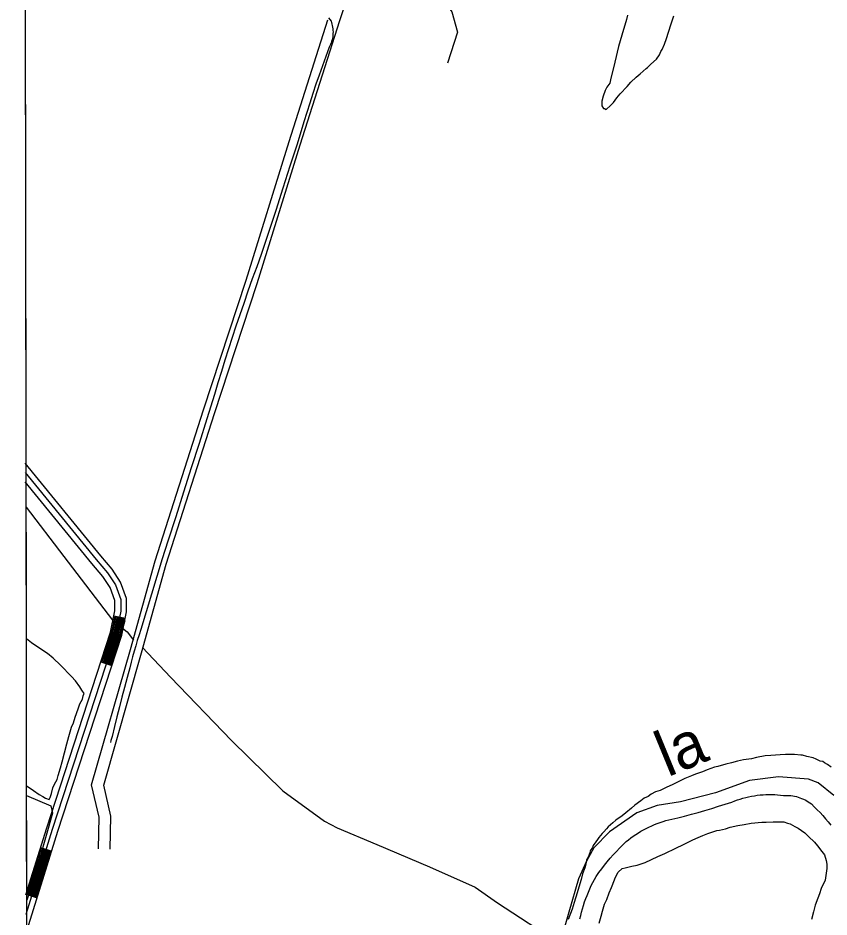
# Model space of a CAD drawing. Extents: x 3329332 to 3367211, y 631066 to 656469.
# Drawn here: x 3333430 to 3335509, y 639050 to 641354 of the extents above; entities that cross this region are included whole.
import ezdxf

# ---------------------------------------------------------------- set-up
doc = ezdxf.new("R2010")
doc.units = 0
for name, color, linetype in [('V-BRDG-OTLN', 7, 'Continuous'), ('V-DTCH-CNTR', 7, 'Continuous'), ('V-GRID-FRAM', 7, 'Continuous'), ('V-RIVR-IDEN', 7, 'Continuous'), ('V-ROAD-CNTR', 7, 'Continuous'), ('V-SITE-VEGE', 7, 'Continuous'), ('V-TOPO-SHOR', 7, 'Continuous'), ('V-WETL-SWMP', 7, 'Continuous')]:
    doc.layers.add(name, color=color, linetype=linetype)

msp = doc.modelspace()

# ---------------------------------------------------------------- linework, layer by layer
at = {"layer": 'V-BRDG-OTLN'}
msp.add_lwpolyline([(3333677.7, 639776.6), (3333689, 639814), (3333693.6, 639812.2), (3333703.6, 639809.5), (3333692.4, 639772.2), (3333684, 639775.5)], close=True, dxfattribs=at)
msp.add_lwpolyline([(3333684, 639775.5), (3333685.7, 639781.4), (3333689.6, 639796), (3333693.3, 639810.7), (3333693.6, 639812.2)], dxfattribs=at)
at = {"layer": 'V-DTCH-CNTR'}
for points in [[(3334226.1, 641354), (3334229.2, 641350), (3334232.2, 641345.9), (3334233.5, 641342), (3334234.7, 641338.1), (3334235.6, 641334.2), (3334236.4, 641330.2), (3334236.9, 641326.1), (3334237.2, 641322.1), (3334237.4, 641318), (3334237.3, 641313.9), (3334237.1, 641309.9), (3334236.6, 641305.8), (3334235.9, 641301.8), (3334235, 641297.8), (3334233.9, 641293.9), (3334232.7, 641290), (3334231.2, 641286.2), (3334229.5, 641282.5), (3334227.7, 641278.9), (3334218.9, 641255.2), (3334210.3, 641231.5), (3334201.9, 641207.7), (3334193.7, 641183.8), (3334185.7, 641159.9), (3334177.9, 641135.9), (3334170.3, 641111.8), (3334162.9, 641087.6), (3334145.1, 641030.9), (3334127.1, 640974.1), (3334109, 640917.5), (3334090.6, 640860.9), (3334072, 640804.3), (3334053.3, 640747.9), (3334041.8, 640716.6), (3334030.5, 640685.3), (3334019.4, 640653.9), (3334008.4, 640622.4), (3333998.5, 640593.5), (3333988.7, 640564.5), (3333979.1, 640535.4), (3333969.6, 640506.3), (3333960.3, 640477.2), (3333951.2, 640448)], [(3333951.2, 640448), (3333942.2, 640418.8), (3333933.3, 640389.5), (3333913.7, 640326.7), (3333894, 640263.9), (3333874.2, 640201.2), (3333854.2, 640138.5), (3333834.2, 640075.8), (3333814, 640013.1), (3333799.9, 639968), (3333785.9, 639922.8), (3333772.1, 639877.5), (3333758.5, 639832.2), (3333745, 639786.9), (3333740.3, 639773.1), (3333735.8, 639759.2), (3333731.6, 639745.3), (3333727.5, 639731.3), (3333723.8, 639717.2), (3333720.2, 639703.1), (3333716.9, 639688.9), (3333709.9, 639663.9), (3333703.1, 639638.8), (3333696.3, 639613.7), (3333689.8, 639588.6), (3333683.4, 639563.5), (3333677.1, 639538.3), (3333671, 639513.1), (3333668.2, 639502.4), (3333667, 639497.3)], [(3334870.3, 639045.3), (3334872.2, 639054.1), (3334874.4, 639062.9), (3334876.8, 639071.6), (3334879.4, 639080.3), (3334882.2, 639088.9), (3334885.2, 639097.4), (3334888.5, 639105.8), (3334891.9, 639114.2), (3334895.5, 639122.5), (3334899.4, 639130.7), (3334903.4, 639138.8), (3334907.6, 639146.7), (3334912.1, 639154.6), (3334918.9, 639164.2), (3334925.9, 639173.6), (3334933.1, 639182.9), (3334940.4, 639192.1), (3334948, 639201.1), (3334955.7, 639209.9), (3334963.7, 639218.6), (3334971.7, 639227.1), (3334980, 639235.4), (3334988.4, 639243.6), (3334994.5, 639248.5), (3335000.6, 639253.1), (3335006.9, 639257.6), (3335013.4, 639262), (3335019.9, 639266.1), (3335026.5, 639270.1), (3335033.3, 639273.9), (3335040.2, 639277.5), (3335047.1, 639280.9), (3335054.1, 639284.1), (3335061.3, 639287.1), (3335068.5, 639290), (3335075.8, 639292.6), (3335083.1, 639295), (3335090.5, 639297.3), (3335098, 639299.3), (3335105.5, 639301.1), (3335113.1, 639302.7), (3335120.7, 639304.1), (3335138.2, 639308.7), (3335155.7, 639313.5), (3335173.2, 639318.4), (3335190.6, 639323.4), (3335208, 639328.6), (3335225.3, 639334), (3335242.6, 639339.4), (3335259.8, 639345), (3335266.8, 639347.8), (3335273.8, 639350.3), (3335280.9, 639352.6), (3335288.1, 639354.8), (3335295.3, 639356.7), (3335302.5, 639358.4), (3335309.9, 639359.8), (3335317.2, 639361.1), (3335324.6, 639362.2), (3335332.1, 639363), (3335339.5, 639363.6), (3335347, 639364), (3335354.4, 639364.2), (3335361.9, 639364.2), (3335369.4, 639363.9), (3335376.8, 639363.5), (3335384.3, 639362.8), (3335391.7, 639361.9), (3335396.5, 639362), (3335401.3, 639362), (3335406, 639361.8), (3335410.8, 639361.3)], [(3335410.8, 639361.3), (3335415.5, 639360.7), (3335420.2, 639359.8), (3335424.8, 639358.8), (3335429.4, 639357.5), (3335434, 639356), (3335438.4, 639354.3), (3335442.8, 639352.4), (3335447.1, 639350.3), (3335451.3, 639348.1), (3335455.4, 639345.6), (3335459.4, 639343), (3335463.3, 639340.2), (3335470.8, 639332.9), (3335478.2, 639325.4), (3335485.5, 639317.8), (3335492.6, 639310.1), (3335499.5, 639302.2), (3335506.3, 639294.2), (3335513, 639286.1)]]:
    msp.add_lwpolyline(points, dxfattribs=at)
at = {"layer": 'V-GRID-FRAM'}
msp.add_lwpolyline([(3333429.9, 654632), (3364987.9, 654691.7), (3365030.2, 636507.7), (3333456.4, 636448), (3333429.9, 654632)], dxfattribs=at)
at = {"layer": 'V-ROAD-CNTR'}
for p, q in [((3333675.8, 639822.2), (3333705.2, 639816.3)), ((3333642.3, 639703.8), (3333670.8, 639694.5)), ((3333487.7, 639228.1), (3333516.4, 639219.1)), ((3333450.6, 639108.7), (3333479.2, 639099.8))]:
    msp.add_line(p, q, dxfattribs=at)
for points in [[(3334255.2, 641347.2), (3334264.3, 641375.5), (3333772.4, 641540.2)], [(3333635.9, 639224.7), (3333637.9, 639305.9), (3333618.8, 639389.2), (3333718, 639735.4), (3333781.3, 639962.9), (3333905.1, 640350), (3334014.5, 640682.2), (3334124.6, 641037.6), (3334224.5, 641349.4)], [(3333665.9, 639224), (3333668, 639308.9), (3333649.8, 639388.4), (3333746.9, 639727.2), (3333810, 639954.3), (3333933.6, 640340.8), (3334043.1, 640673.1), (3334153.2, 641028.6), (3334255.2, 641347.2)], [(3333450.3, 639006.7), (3333532.2, 639270.1), (3333696.4, 639772.9), (3333708.4, 639832.1), (3333708.2, 639866.7), (3333693, 639907.9), (3333671.2, 639941.2), (3333642, 639975.6), (3333448.6, 640213.1)], [(3333448.6, 640189.3), (3333630.5, 639966), (3333659.2, 639932.2), (3333679.5, 639901.2), (3333693.2, 639864), (3333693.4, 639833.6), (3333681.9, 639776.7), (3333517.9, 639274.6), (3333450.2, 639057)], [(3333450.2, 639107.4), (3333503.6, 639279.2), (3333667.4, 639780.6), (3333678.4, 639835), (3333678.2, 639861.3), (3333666, 639894.4), (3333647.2, 639923.2), (3333619, 639956.4), (3333448.6, 640165.5)], [(3333645.1, 639702.9), (3333670.3, 639779.8), (3333678.7, 639821.6)], [(3333648, 639701.9), (3333673.2, 639779), (3333681.7, 639821)], [(3333650.8, 639701), (3333676.1, 639778.3), (3333684.6, 639820.4)], [(3333653.7, 639700.1), (3333679, 639777.5), (3333687.5, 639819.8)], [(3333656.5, 639699.1), (3333681.9, 639776.7), (3333690.5, 639819.2)], [(3333659.4, 639698.2), (3333684.8, 639776), (3333693.4, 639818.6)], [(3333662.3, 639697.3), (3333687.7, 639775.2), (3333696.4, 639818)], [(3333665.1, 639696.3), (3333690.6, 639774.4), (3333699.3, 639817.5)], [(3333668, 639695.4), (3333693.5, 639773.7), (3333702.2, 639816.9)], [(3333453.5, 639107.8), (3333490.6, 639227.2)], [(3333456.3, 639106.9), (3333493.5, 639226.3)], [(3333459.2, 639106), (3333496.3, 639225.4)], [(3333462.1, 639105.1), (3333499.2, 639224.5)], [(3333464.9, 639104.2), (3333502, 639223.6)], [(3333467.8, 639103.4), (3333504.9, 639222.7)], [(3333470.7, 639102.5), (3333507.8, 639221.8)], [(3333473.5, 639101.6), (3333510.6, 639220.9)], [(3333476.4, 639100.7), (3333513.5, 639220)], [(3333450.2, 639057), (3333450.2, 639057)], [(3333450.2, 639057), (3333450.2, 639057)], [(3333450.2, 639057), (3333450.2, 639057)], [(3333450.2, 639057), (3333450.2, 639057)], [(3333450.2, 639057), (3333450.2, 639057)], [(3333450.2, 639057), (3333450.2, 639057)], [(3333450.2, 639057), (3333450.2, 639057)], [(3333450.2, 639057), (3333450.2, 639057)], [(3333450.2, 639057), (3333450.2, 639057)], [(3333450.2, 639057), (3333450.2, 639057)], [(3333450.2, 639057), (3333450.2, 639057)], [(3333450.2, 639057), (3333450.2, 639057)], [(3333450.2, 639057), (3333450.2, 639057)], [(3333450.2, 639057), (3333450.2, 639057)], [(3333450.2, 639057), (3333450.2, 639057)], [(3333450.2, 639057), (3333450.2, 639057)], [(3333450.2, 639057), (3333450.2, 639057)], [(3333450.2, 639057), (3333450.2, 639057)], [(3333450.2, 639057), (3333450.2, 639057)], [(3333450.2, 639057), (3333450.2, 639057)], [(3333450.2, 639057), (3333450.2, 639057)], [(3333450.2, 639057), (3333450.2, 639057)], [(3333450.2, 639057), (3333450.2, 639057)], [(3333450.2, 639057), (3333450.2, 639057)], [(3333450.2, 639057), (3333450.2, 639057)], [(3333450.2, 639057), (3333450.2, 639057)], [(3333450.2, 639057), (3333450.2, 639057)], [(3333450.2, 639057), (3333450.2, 639057)], [(3333450.2, 639057), (3333450.2, 639057)], [(3333450.2, 639057), (3333450.2, 639057)], [(3333450.2, 639057), (3333450.2, 639057)], [(3333450.2, 639057), (3333450.2, 639057)], [(3333450.2, 639057), (3333450.2, 639057)], [(3333450.2, 639057), (3333450.2, 639057)], [(3333450.2, 639057), (3333450.2, 639057)], [(3333450.2, 639057), (3333450.2, 639057)], [(3333450.2, 639057), (3333450.2, 639057)], [(3333450.2, 639057), (3333450.2, 639057)], [(3333450.2, 639057), (3333450.2, 639057)], [(3333450.2, 639057), (3333450.2, 639057)], [(3333450.2, 639057), (3333450.2, 639057)], [(3333450.2, 639057), (3333450.2, 639057)], [(3333450.2, 639057), (3333450.2, 639057)], [(3333450.2, 639057), (3333450.2, 639057)], [(3333450.2, 639057), (3333450.2, 639057)], [(3333450.2, 639057), (3333450.2, 639057)], [(3333450.2, 639057), (3333450.2, 639057)], [(3333450.2, 639057), (3333450.2, 639057)], [(3333450.2, 639057), (3333450.2, 639057)], [(3333450.2, 639057), (3333450.2, 639057)], [(3333450.2, 639057), (3333450.2, 639057)], [(3333450.2, 639057), (3333450.2, 639057)], [(3333450.2, 639057), (3333450.2, 639057)], [(3333450.2, 639057), (3333450.2, 639057)], [(3333450.2, 639057), (3333450.2, 639057)], [(3333450.2, 639057), (3333450.2, 639057)], [(3333450.2, 639057), (3333450.2, 639057)], [(3333450.2, 639057), (3333450.2, 639057)], [(3333450.2, 639057), (3333450.2, 639057)], [(3333450.2, 639057), (3333450.2, 639057)], [(3333450.2, 639057), (3333450.2, 639057)], [(3333450.2, 639057), (3333450.2, 639056.9)], [(3333450.2, 639056.9), (3333450.2, 639056.9)], [(3333450.2, 639056.9), (3333450.2, 639056.9)], [(3333450.2, 639056.9), (3333450.2, 639056.9)], [(3333450.2, 639056.9), (3333450.2, 639056.9)], [(3333450.2, 639056.9), (3333450.2, 639056.9)], [(3333450.2, 639056.9), (3333450.2, 639056.9)], [(3333450.2, 639056.9), (3333450.2, 639056.9)], [(3333450.2, 639056.9), (3333450.2, 639056.9)], [(3333450.2, 639056.9), (3333450.2, 639056.9)], [(3333450.2, 639056.9), (3333450.2, 639056.9)], [(3333450.2, 639056.9), (3333450.2, 639056.9)], [(3333450.2, 639056.9), (3333450.2, 639056.9)], [(3333450.2, 639056.9), (3333450.2, 639056.9)], [(3333450.2, 639056.9), (3333450.2, 639056.9)], [(3333450.2, 639056.9), (3333450.2, 639056.9)], [(3333450.2, 639056.9), (3333450.2, 639056.9)], [(3333450.2, 639056.9), (3333450.2, 639056.9)], [(3333450.2, 639056.9), (3333450.2, 639056.9)], [(3333450.2, 639056.9), (3333450.2, 639056.9)], [(3333450.2, 639056.9), (3333450.2, 639056.9)], [(3333450.2, 639056.9), (3333450.2, 639056.9)], [(3333450.2, 639056.9), (3333450.2, 639056.9)], [(3333450.2, 639056.9), (3333450.2, 639056.9)], [(3333450.2, 639056.9), (3333450.2, 639056.9)], [(3333450.2, 639056.9), (3333450.2, 639056.9)], [(3333450.2, 639056.9), (3333450.2, 639056.9)], [(3333450.2, 639056.9), (3333450.2, 639056.9)], [(3333450.2, 639056.9), (3333450.2, 639056.9)], [(3333450.2, 639056.9), (3333450.2, 639056.9)]]:
    msp.add_lwpolyline(points, dxfattribs=at)
at = {"layer": 'V-SITE-VEGE'}
for p, q in [((3333451.6, 639763.4), (3333448.7, 641715.8)), ((3334989.6, 641350.2), (3334977.7, 641309.7)), ((3334992, 641361.4), (3334989.6, 641350.2)), ((3335103.5, 641336), (3335110.7, 641359.6)), ((3335091.7, 641301.1), (3335103.5, 641336)), ((3334977.7, 641309.7), (3334969.3, 641280.4)), ((3335086.9, 641286.5), (3335091.7, 641301.1)), ((3334969.3, 641280.4), (3334959.7, 641241)), ((3335081.1, 641273.1), (3335086.9, 641286.5)), ((3335066, 641248.4), (3335074.1, 641259.6)), ((3335074.1, 641259.6), (3335077.6, 641267.5)), ((3335077.6, 641267.5), (3335081.1, 641273.1)), ((3334959.7, 641241), (3334948.8, 641194.9)), ((3335043.1, 641227.3), (3335052.3, 641235.1)), ((3335052.3, 641235.1), (3335066, 641248.4)), ((3335014.5, 641201.8), (3335024.8, 641210.6)), ((3335024.8, 641210.6), (3335039.7, 641224)), ((3335039.7, 641224), (3335043.1, 641227.3)), ((3334946.4, 641187), (3334939.5, 641176.9)), ((3334948.8, 641194.9), (3334946.4, 641187)), ((3334991.5, 641178.4), (3335000.7, 641189.5)), ((3335000.7, 641189.5), (3335014.5, 641201.8)), ((3334934.8, 641168), (3334930.1, 641153.3)), ((3334939.5, 641176.9), (3334934.8, 641168)), ((3334973.1, 641159.5), (3334991.5, 641178.4)), ((3334926.5, 641141), (3334926.3, 641128.5)), ((3334930.1, 641153.3), (3334926.5, 641141)), ((3334955.8, 641137.1), (3334965.1, 641149.4)), ((3334965.1, 641149.4), (3334973.1, 641159.5)), ((3334926.3, 641128.5), (3334930.7, 641121.7)), ((3334930.7, 641121.7), (3334933, 641121.7)), ((3334933, 641121.7), (3334937.5, 641119.3)), ((3334937.5, 641119.3), (3334948.9, 641129.3)), ((3334948.9, 641129.3), (3334955.8, 641137.1)), ((3333464.4, 639753.2), (3333451.6, 639763.4)), ((3333481.2, 639741.6), (3333464.4, 639753.2)), ((3333505.8, 639725.4), (3333481.2, 639741.6)), ((3333520.3, 639713.9), (3333505.8, 639725.4)), ((3333539.2, 639695.5), (3333520.3, 639713.9)), ((3333567.1, 639666.8), (3333539.2, 639695.5)), ((3333577, 639655.4), (3333567.1, 639666.8)), ((3333588.1, 639640.5), (3333577, 639655.4)), ((3333593.6, 639631.4), (3333588.1, 639640.5)), ((3333599.2, 639623.4), (3333593.6, 639631.4)), ((3333596.8, 639616.7), (3333599.1, 639621.1)), ((3333599.1, 639621.1), (3333599.2, 639623.4)), ((3333585, 639586.3), (3333588.6, 639596.4)), ((3333588.6, 639596.4), (3333595.5, 639608.8)), ((3333595.5, 639608.8), (3333596.8, 639616.7)), ((3333576.8, 639562.7), (3333580.3, 639571.7)), ((3333580.3, 639571.7), (3333585, 639586.3)), ((3333572, 639548.1), (3333576.8, 639562.7)), ((3333560.2, 639513.3), (3333567.3, 639536.9)), ((3333567.3, 639536.9), (3333572, 639548.1)), ((3333555.4, 639494.1), (3333560.2, 639513.3)), ((3333543.3, 639448), (3333555.4, 639494.1)), ((3335323.1, 639459), (3335309.5, 639455.8)), ((3335344.6, 639463.2), (3335323.1, 639459)), ((3335359.3, 639464.1), (3335344.6, 639463.2)), ((3335383.1, 639466), (3335359.3, 639464.1)), ((3335396.7, 639466.9), (3335383.1, 639466)), ((3335420.4, 639466.6), (3335396.7, 639466.9)), ((3335436.2, 639465.2), (3335420.4, 639466.6)), ((3335440.7, 639465.1), (3335436.2, 639465.2)), ((3335452, 639461.5), (3335440.7, 639465.1)), ((3335467.7, 639457.9), (3335452, 639461.5)), ((3335475.6, 639454.4), (3335467.7, 639457.9)), ((3333538.6, 639432.2), (3333543.3, 639448)), ((3335215.4, 639434.7), (3335196, 639427.1)), ((3335223.3, 639435.7), (3335215.4, 639434.7)), ((3335243.7, 639442.1), (3335223.3, 639435.7)), ((3335258.5, 639445.3), (3335243.7, 639442.1)), ((3335274.4, 639449.6), (3335258.5, 639445.3)), ((3335289.1, 639452.8), (3335274.4, 639449.6)), ((3335309.5, 639455.8), (3335289.1, 639452.8)), ((3335485.7, 639449.7), (3335475.6, 639454.4)), ((3335492.4, 639448.5), (3335485.7, 639449.7)), ((3335496.9, 639445), (3335492.4, 639448.5)), ((3335504.8, 639441.5), (3335496.9, 639445)), ((3335513.7, 639434.6), (3335504.8, 639441.5)), ((3333530.2, 639403), (3333532.6, 639413.1)), ((3333532.6, 639413.1), (3333538.6, 639432.2)), ((3335156.3, 639411.8), (3335139.2, 639405.3)), ((3335166.5, 639416.2), (3335156.3, 639411.8)), ((3335184.7, 639422.7), (3335166.5, 639416.2)), ((3335196, 639427.1), (3335184.7, 639422.7)), ((3333519.7, 639381.7), (3333523.3, 639390.6)), ((3333523.3, 639390.6), (3333530.2, 639403)), ((3335106.2, 639388.9), (3335092.5, 639383.4)), ((3335129, 639399.8), (3335106.2, 639388.9)), ((3335139.2, 639405.3), (3335129, 639399.8)), ((3333455.7, 636954.7), (3333452.1, 639386.2)), ((3333452.1, 639386.2), (3333460.9, 639380.3)), ((3333460.9, 639380.3), (3333469.9, 639374.5)), ((3333469.9, 639374.5), (3333484.4, 639364.1)), ((3333484.4, 639364.1), (3333493.4, 639359.5)), ((3333512.6, 639356.9), (3333516.1, 639367)), ((3333516.1, 639367), (3333519.7, 639381.7)), ((3335052.7, 639364.9), (3335044.7, 639359.3)), ((3335064.1, 639371.5), (3335052.7, 639364.9)), ((3335075.5, 639374.7), (3335064.1, 639371.5)), ((3335092.5, 639383.4), (3335075.5, 639374.7)), ((3333493.4, 639359.5), (3333500.1, 639354.8)), ((3333500.1, 639354.8), (3333510.2, 639351.3)), ((3333510.2, 639351.3), (3333512.6, 639356.9)), ((3335026.5, 639348.3), (3335010.5, 639337.2)), ((3335034.5, 639355), (3335026.5, 639348.3)), ((3335044.7, 639359.3), (3335034.5, 639355)), ((3335002.4, 639329.5), (3334987.6, 639317.3)), ((3335010.5, 639337.2), (3335002.4, 639329.5)), ((3334962.4, 639298.4), (3334954.4, 639291.8)), ((3334978.4, 639309.5), (3334962.4, 639298.4)), ((3334987.6, 639317.3), (3334978.4, 639309.5)), ((3334938.3, 639276.2), (3334931.4, 639268.4)), ((3334942.9, 639281.8), (3334938.3, 639276.2)), ((3334954.4, 639291.8), (3334942.9, 639281.8)), ((3334915.3, 639249.4), (3334910.7, 639242.7)), ((3334918.8, 639253.9), (3334915.3, 639249.4)), ((3334926.8, 639264), (3334918.8, 639253.9)), ((3334931.4, 639268.4), (3334926.8, 639264)), ((3334902.6, 639228.2), (3334896.8, 639220.3)), ((3334903.8, 639233.8), (3334902.6, 639228.2)), ((3334910.7, 639242.7), (3334903.8, 639233.8)), ((3334890.9, 639203.5), (3334887.4, 639196.8)), ((3334895.6, 639214.7), (3334890.9, 639203.5)), ((3334896.8, 639220.3), (3334895.6, 639214.7)), ((3334885, 639185.5), (3334882.6, 639176.5)), ((3334887.4, 639196.8), (3334885, 639185.5)), ((3334876.7, 639160.8), (3334873.1, 639146.1)), ((3334882.6, 639176.5), (3334876.7, 639160.8)), ((3334873.1, 639146.1), (3334867.1, 639127)), ((3334863.5, 639112.4), (3334855.2, 639087.6)), ((3334867.1, 639127), (3334863.5, 639112.4)), ((3334855.2, 639087.6), (3334850.4, 639070.8)), ((3334850.4, 639070.8), (3334839.8, 639043.8))]:
    msp.add_line(p, q, dxfattribs=at)
for points in [[(3334919.9, 639034.7), (3334924.7, 639052.7), (3334928.3, 639065), (3334933.1, 639083.1), (3334939, 639095.4), (3334944.9, 639112.3), (3334950.7, 639125.7), (3334958.9, 639145.9), (3334960.1, 639150.4), (3334968.3, 639165), (3334978.6, 639175), (3334986.5, 639176), (3335003.5, 639180.3), (3335017.1, 639183.5), (3335037.6, 639189.9), (3335069.5, 639205.3), (3335087.7, 639212.9), (3335116.1, 639227.1), (3335135.5, 639235.9), (3335159.4, 639248), (3335173, 639254.5), (3335185.5, 639258.8), (3335198.1, 639264.3), (3335220.8, 639271.9), (3335227.6, 639272.9), (3335243.4, 639276), (3335254.8, 639280.4), (3335275.2, 639284.6)], [(3335275.2, 639284.6), (3335291.1, 639287.7), (3335309.2, 639290.8), (3335336.4, 639293.8), (3335347.7, 639293.7), (3335365.8, 639294.5), (3335392.9, 639294.1), (3335401.9, 639290.6), (3335408.6, 639289.3), (3335421, 639282.4), (3335429.9, 639277.7), (3335446.7, 639266.1), (3335455.6, 639257), (3335471.2, 639242), (3335479, 639232.9), (3335490, 639218)], [(3335490, 639218), (3335496.7, 639210), (3335501, 639195.2), (3335503.1, 639186.2), (3335502.9, 639174.9), (3335500.4, 639156.8), (3335499.1, 639144.4), (3335488.6, 639123.1), (3335483.8, 639109.6), (3335480.3, 639098.4), (3335473.2, 639080.4), (3335468.4, 639063.5), (3335463.6, 639044.4)]]:
    msp.add_lwpolyline(points, dxfattribs=at)
at = {"layer": 'V-TOPO-SHOR'}
for points in [[(3333735.8, 642471.9), (3333960.4, 642118.3), (3334025.6, 642015.5), (3334136, 641889.3), (3334230.2, 641754), (3334364.1, 641588.1), (3334452.8, 641487.1), (3334509, 641415), (3334541.6, 641369.9), (3334556.1, 641317.5), (3334531, 641238)], [(3333451.1, 640100.5), (3333547.9, 639973.7), (3333672.2, 639811.1), (3333710.2, 639781.2), (3333726.4, 639759.9)], [(3333748.9, 639741), (3333820.8, 639664.7), (3333977.1, 639502.6), (3334108.7, 639373.5), (3334215.8, 639296.1), (3334247.6, 639278.7), (3334349.5, 639236.4), (3334484.9, 639179.1), (3334601.5, 639126.6), (3334658.9, 639086.3), (3334819, 638982.5)], [(3335520.6, 639361.6), (3335481, 639394), (3335456.1, 639403.6), (3335378.9, 639409.7), (3335304.7, 639400.1), (3335217.8, 639368.9), (3335127.8, 639345.4), (3335068.4, 639335.8), (3335016, 639317.5), (3334946.1, 639268.9), (3334906, 639227.9), (3334886.9, 639193.7), (3334866.3, 639148.6), (3334842.1, 639063), (3334819, 638982.5), (3334810, 638950.8), (3334754.2, 638813.9), (3334706, 638743.3), (3334687, 638720.1), (3334676, 638700.6), (3334659.8, 638636.8), (3334637.5, 638491.8)]]:
    msp.add_lwpolyline(points, dxfattribs=at)
at = {"layer": 'V-WETL-SWMP'}
for p, q in [((3333452.5, 639093.4), (3333452.2, 639362.1)), ((3333452.2, 639362.1), (3333514.1, 639335.4)), ((3333514.1, 639335.4), (3333518.5, 639316.3)), ((3333518.5, 639316.3), (3333468.2, 639138.9)), ((3333468.2, 639138.9), (3333452.5, 639093.4))]:
    msp.add_line(p, q, dxfattribs=at)

# ---------------------------------------------------------------- texts
at = {"layer": 'V-RIVR-IDEN'}
msp.add_text('la', height=116, rotation=22.3802, dxfattribs=at).set_placement((3335094.5, 639408))

doc.saveas('drawing.dxf')
